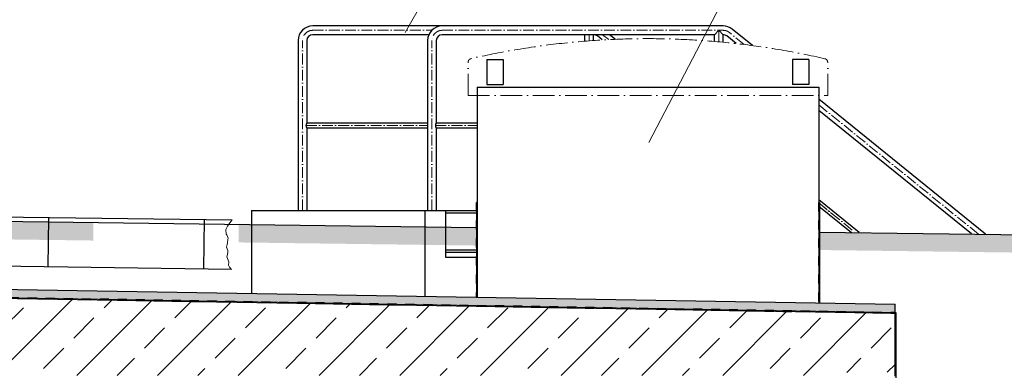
# Model space of a CAD drawing. Header units: millimetres. Extents: x -57642 to 5082813, y -177084 to 58112.
# Tile 584 of 656: x 46846 to 52322, y -59469 to -57522. Entities that reach past the tile are written whole.
import ezdxf

# ---------------------------------------------------------------- set-up
doc = ezdxf.new("R2010")
doc.units = ezdxf.units.MM
doc.linetypes.add('ACAD_ISO10W100', pattern=[18, 12, -3, 0, -3])
doc.linetypes.add('JIS_02_1.0', pattern=[2, 1, -1])
doc.layers.add('Beschriftung', color=7, linetype='Continuous', lineweight=9)

msp = doc.modelspace()

# ---------------------------------------------------------------- hatches: boundary and pattern name
h = msp.add_hatch()
h.set_pattern_fill('EARTH', color=256, scale=12.5, angle=45.64495339, style=0)
h.set_pattern_definition([(45.64495, (29410.3, -59123.21), (-1.26356, 112.2461), [79.375, -79.375]), (45.64495, (29389.02, -59102.4), (-1.26356, 112.2461), [79.375, -79.375]), (45.64495, (29367.735, -59081.594), (-1.26356, 112.2461), [79.375, -79.375]), (135.64495, (29367.58, -59067.56), (-112.2461, -1.26356), [79.375, -79.375]), (135.64495, (29388.386, -59046.28), (-112.2461, -1.26356), [79.375, -79.375]), (135.64495, (29409.195, -59025), (-112.2461, -1.26356), [79.375, -79.375])])
h.paths.add_polyline_path([(51293.44271, -58700.85371), (51293.44271, -58800.8622), (52683.57635, -58818.97725), (53952.33339, -59664.81528), (54007.80341, -59581.61025), (52714.44455, -58719.37101)])
h.paths.add_polyline_path([(48064.20216, -58658.77296), (48064.20216, -58758.78145), (49385.36304, -58775.99771), (49385.36304, -58675.98922)])
h.paths.add_polyline_path([(46409.26322, -58637.20719), (46409.26322, -58737.21568), (47254.47006, -58748.22971), (47254.47006, -58648.22122)])
h.paths.add_polyline_path([(45381.16005, -58723.81831), (45381.16005, -58623.80982), (44893.44271, -58617.45429), (44893.44271, -58717.46278)])
at = {"lineweight": 13}
h = msp.add_hatch(dxfattribs=at)
h.set_pattern_fill('ANSI33', color=256, scale=50, style=0)
h.set_pattern_definition([(45, (-7e-12, -120130.96), (-224.5064, 224.5064), []), (45, (224.5, -120130.96), (-224.5064, 224.5064), [158.75, -79.375])])
h.paths.add_polyline_path([(50339.44271, -59128.93618), (44889.44271, -59037.1047), (44889.44271, -58937.1047), (44689.44271, -58937.1047), (44689.44271, -59037.1047), (42945.44271, -59037.1047), (42945.44271, -59262.1047), (43045.44271, -59262.1047), (43045.44271, -59272.1047), (42945.44271, -59272.1047), (42945.44271, -59487.1047), (43045.44271, -59487.1047), (43045.44271, -59497.1047), (50339.44271, -59497.1047)])
h.paths.add_polyline_path([(44784.44271, -59012.27764, -0.4142135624), (44789.44271, -59007.27764), (44789.44271, -58967.27764, -0.4142135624), (44784.44271, -58962.27764, -1), (44794.44271, -58962.27764, -0.4142135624), (44789.44271, -58967.27764), (44789.44271, -59007.27764, -0.4142135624), (44794.44271, -59012.27764, -1)], flags=16)
h.paths.add_polyline_path([(51714.44455, -59152.1047), (50339.44271, -59128.93618), (50339.44271, -59497.1047), (51365.45704, -59497.1047), (51365.45704, -59491.1047), (51411.85704, -59491.1047), (51411.85704, -59481.1047), (51484.44455, -59481.1047), (51484.44455, -59479.1047), (51644.44455, -59479.1047), (51714.44455, -59481.1047)])
at = {"lineweight": 9}
h = msp.add_hatch(dxfattribs=at)
h.set_pattern_fill('BETON_UNBEWEHRT', color=0, scale=100, pattern_type=2)
h.set_pattern_definition([(45, (33292.62, -59067.648), (-17.67767, 17.67767), [12.5, -6.25])])
h.paths.add_polyline_path([(44893.44271, -58987.1721), (44893.44271, -59033.19164), (50339.44271, -59124.95572), (50339.44271, -59078.93618)])
h.paths.add_polyline_path([(51714.44455, -59102.1047), (50339.44271, -59078.93618), (50339.44271, -59124.95572), (51714.44455, -59148.12424)])

# ---------------------------------------------------------------- linework, layer by layer
for p, q in [((49195.48126, -57556.82838), (48475.55914, -57556.82838)), ((49121.27749, -57605.12838), (48475.55914, -57605.12838)), ((50757.66494, -57556.82838), (49195.48126, -57556.82838)), ((50709.36494, -57605.12838), (49195.48126, -57605.12838)), ((49989.44281, -57641.03033), (49989.44281, -57605.12838)), ((50037.74281, -57637.44784), (50037.74281, -57605.12838)), ((50158.02548, -57630.84179), (50126.20451, -57605.12838)), ((50709.36494, -57605.12838), (50733.51494, -57580.97838)), ((50709.36494, -57642.66366), (50709.36494, -57605.12838)), ((50733.51494, -57580.97838), (50757.66494, -57605.12838)), ((50757.66494, -57647.00172), (50757.66494, -57605.12838)), ((50921.04276, -57665.66547), (50808.66873, -57574.85995)), ((48394.40914, -57637.97838), (48394.40914, -58580.97838)), ((48442.70914, -57637.97838), (48442.70914, -58096.02838)), ((49114.33126, -57637.97838), (49114.33126, -58580.97838)), ((49162.63126, -57637.97838), (49162.63126, -58096.02838)), ((50085.61, -57634.42364), (50058.38945, -57612.42766)), ((50830.4422, -57654.5526), (50778.31157, -57612.42766)), ((49444.62407, -57742.1047), (49534.62407, -57742.1047)), ((49444.62407, -57742.1047), (49444.62407, -57882.1047)), ((49534.62407, -57742.1047), (49534.62407, -57882.1047)), ((51234.26134, -57742.1047), (51144.26134, -57742.1047)), ((51144.26134, -57742.1047), (51144.26134, -57882.1047)), ((51234.26134, -57742.1047), (51234.26134, -57882.1047)), ((49444.62407, -57882.1047), (49534.62407, -57882.1047)), ((51234.26134, -57882.1047), (51144.26134, -57882.1047)), ((49389.44271, -57897.1047), (49389.44271, -59062.92886)), ((49389.44271, -57897.1047), (51289.44271, -57897.1047)), ((51289.44271, -57897.1047), (51289.44271, -59094.9435)), ((52217.00697, -58712.88882), (51289.44271, -57963.35659)), ((52138.89926, -58711.87099), (51289.44271, -58025.45485)), ((49114.33126, -58096.02838), (48442.70914, -58096.02838)), ((49389.44271, -58096.02838), (49162.63126, -58096.02838)), ((48442.70914, -58122.92838), (48442.70914, -58580.97838)), ((48442.70914, -58122.92838), (49114.33126, -58122.92838)), ((49162.63126, -58122.92838), (49162.63126, -58580.97838)), ((49162.63126, -58122.92838), (49389.44271, -58122.92838)), ((49385.44271, -58536.39835), (49385.44271, -59062.86146)), ((49389.44271, -58536.39835), (49385.44271, -58536.39835)), ((51514.47031, -58703.73396), (51289.44271, -58521.89702)), ((51293.44271, -58536.39835), (51289.44271, -58536.39835)), ((51293.44271, -58536.39835), (51293.44271, -59095.0109)), ((48135.56016, -58580.97838), (48135.56016, -59041.80117)), ((48135.56016, -58580.97838), (49214.64824, -58580.97838)), ((49099.74158, -58580.97838), (49099.74158, -59058.04745)), ((49214.64824, -58580.97838), (49214.64824, -58840.97838)), ((49214.64824, -58580.97838), (49389.44271, -58580.97838)), ((49214.64824, -58593.97838), (49389.44271, -58593.97838)), ((51289.44271, -58556.48177), (51470.96934, -58703.16709)), ((44893.44271, -58617.45429), (49385.44271, -58675.99026)), ((45789.74293, -58604.13117), (48026.6127, -58633.27398)), ((47005.66514, -58619.97268), (47002.08264, -58894.94934)), ((47871.61706, -58631.25464), (47868.03455, -58906.2313)), ((51293.44271, -58700.85371), (52714.44455, -58719.37101)), ((49214.64824, -58799.30712), (49389.44271, -58799.30712)), ((49214.64824, -58812.30712), (49389.44271, -58812.30712)), ((49214.64824, -58840.97838), (49389.44271, -58840.97838)), ((48023.0302, -58908.25065), (45786.16043, -58879.10783)), ((44893.44271, -58987.1721), (51714.44455, -59102.1047)), ((44889.44271, -59037.1047), (51714.44455, -59152.1047)), ((51714.44455, -59148.12424), (51714.44455, -59102.1047)), ((51714.44455, -59502.1047), (51714.44455, -59152.1047)), ((51718.44191, -59148.19159), (51718.44191, -67415.38734))]:
    msp.add_line(p, q)
at = {"linetype": 'ACAD_ISO10W100', "lineweight": 18, "ltscale": 5}
for p, q in [((48475.55914, -57580.97838), (49137.72036, -57580.97838)), ((49195.48126, -57580.97838), (50757.66494, -57580.97838)), ((50013.59281, -57605.12838), (50013.59281, -57639.17234)), ((50121.64359, -57632.49198), (50087.78046, -57605.12838)), ((50733.51494, -57580.97838), (50733.51494, -57644.76569)), ((50875.39498, -57659.82823), (50793.49015, -57593.64381)), ((48418.55914, -58580.97838), (48418.55914, -57637.97838)), ((49138.48126, -58580.97838), (49138.48126, -57637.97838)), ((52177.95311, -58712.37991), (51289.44271, -57994.40572)), ((48437.52543, -58109.47838), (49114.33126, -58109.47838)), ((49157.44755, -58109.47838), (49389.44271, -58109.47838)), ((51401.38035, -58629.64229), (51289.44271, -58539.18939)), ((51289.44271, -58539.18939), (51492.71982, -58703.45052))]:
    msp.add_line(p, q, dxfattribs=at)
at = {"linetype": 'ACAD_ISO10W100', "lineweight": 18, "ltscale": 10}
for p, q in [((49339.44271, -57942.1047), (49339.44271, -57758.00862)), ((51339.44271, -57942.1047), (51339.44271, -57758.00862)), ((49339.44271, -57942.1047), (51339.44271, -57942.1047))]:
    msp.add_line(p, q, dxfattribs=at)
at = {"linetype": 'JIS_02_1.0', "lineweight": 50, "ltscale": 50}
for p, q in [((49387.44271, -58536.39835), (49387.44271, -59062.89516)), ((51291.44271, -58536.39835), (51291.44271, -59094.9772)), ((44891.44271, -59035.16329), (51716.44191, -59150.16324)), ((51716.44191, -59150.16324), (51716.44191, -67415.48734))]:
    msp.add_line(p, q, dxfattribs=at)
at = {"color": 1}
msp.add_line((49387.44271, -58603.67656), (49387.44271, -58602.99112), dxfattribs=at)
at = {"color": 0, "lineweight": 9}
msp.add_line((44893.44271, -59033.19164), (51718.44191, -59148.19159), dxfattribs=at)
at = {"linetype": 'ACAD_ISO10W100', "lineweight": 18, "ltscale": 5}
msp.add_lwpolyline([(48026.6127, -58633.27398), (48014.17205, -58649.25149), (48005.13543, -58663.60983), (48001.05091, -58668.3819), (47996.92416, -58676.37056), (47991.96191, -58686.76088), (47992.63012, -58697.22455), (47993.37167, -58702.05949), (47993.25643, -58710.9046), (47994.84394, -58712.53364), (47998.00916, -58716.59598), (48004.99699, -58735.9886), (48004.10878, -58742.41088), (48001.44416, -58761.67774), (47998.91606, -58770.49119), (47995.52037, -58784.11885), (48002.49773, -58804.3155), (48002.38249, -58813.16039), (48000.60608, -58826.00496), (47998.01512, -58839.6431), (48001.11715, -58848.53012), (48008.11545, -58867.11848), (48007.07011, -58885.60204), (48012.51459, -58896.40714), (48023.0302, -58908.25065)], dxfattribs=at)
for centre, radius, start, end in [((48475.55914, -57637.97838), 81.15, 90, 180), ((48475.55914, -57637.97838), 32.85, 90, 180), ((49195.48126, -57637.97838), 81.15, 90, 180), ((49195.48126, -57637.97838), 32.85, 90, 180), ((50037.74281, -57637.97838), 32.85, 51.05953482, 90), ((50757.66494, -57637.97838), 81.15, 51.05953482, 90), ((50757.66494, -57637.97838), 32.85, 51.05953482, 90), ((48457.46295, -58109.47838), 19.9644, 137.64678578, 222.35321422), ((49177.38507, -58109.47838), 19.9644, 137.64678578, 222.35321422)]:
    msp.add_arc(centre, radius, start, end)
for centre, start, end in [((48475.55914, -57637.97838), 90, 180), ((49195.48126, -57637.97838), 90, 180), ((50757.66494, -57637.97838), 51.05953482, 90)]:
    msp.add_arc(centre, 57, start, end, dxfattribs=at)
at = {"linetype": 'ACAD_ISO10W100', "lineweight": 18, "ltscale": 10}
for centre, radius, start, end in [((50339.44271, -62032.43079), 4405.32609, 77.08692519, 102.91307481), ((49359.44271, -57758.00862), 20, 102.91307481, 180), ((51319.44271, -57758.00862), 20, 0, 77.08692519)]:
    msp.add_arc(centre, radius, start, end, dxfattribs=at)
at = {"layer": 'Beschriftung', "lineweight": 13}
for p, q in [((50491.98022, -54956.3712), (48990.18889, -57592.27973)), ((51172.75733, -56614.98286), (50344.78317, -58203.66272))]:
    msp.add_line(p, q, dxfattribs=at)

doc.saveas('drawing.dxf')
